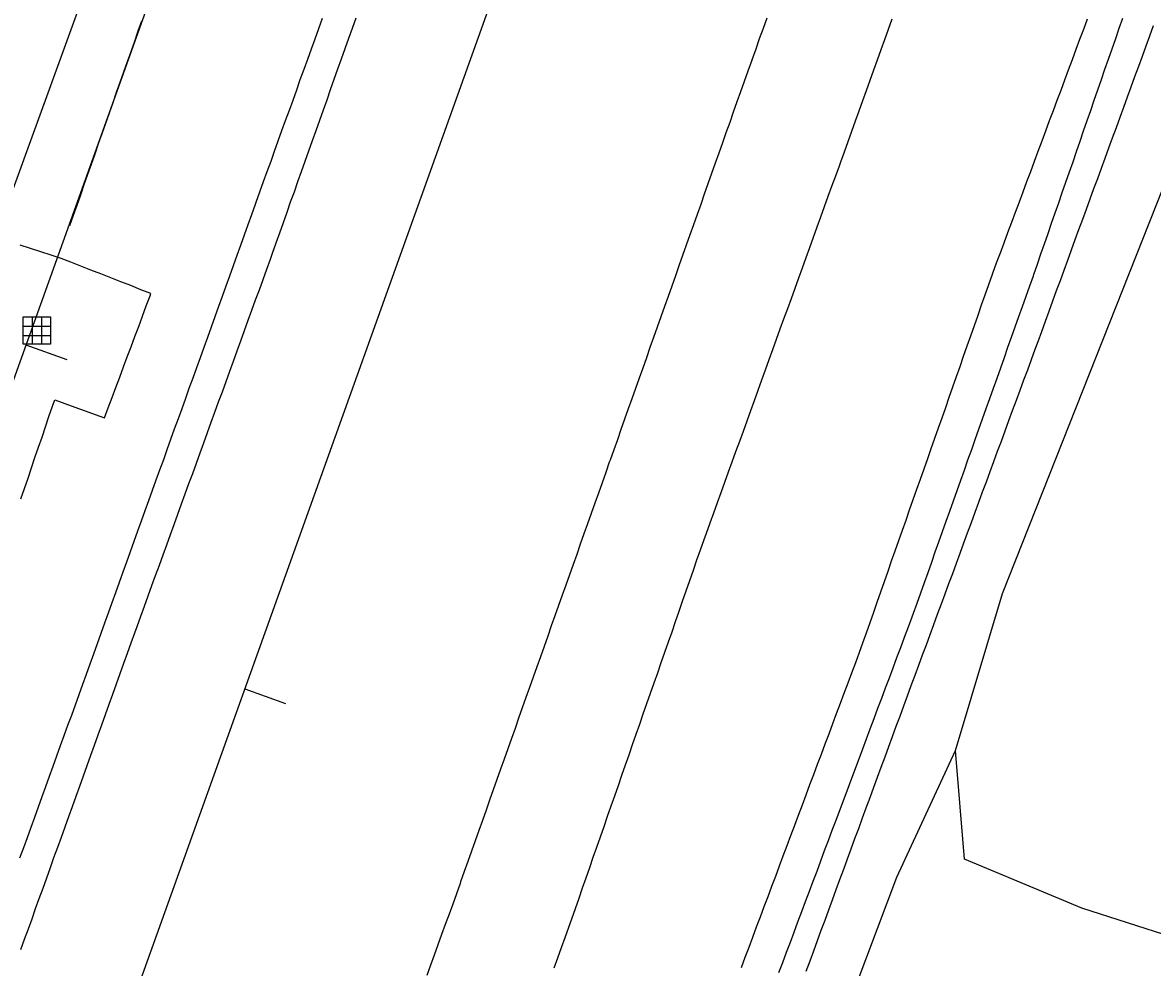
# Model space of a CAD drawing. Extents: x 1901471 to 1963503, y 756461 to 799997.
# Drawn here: x 1941065.3 to 1941169.3, y 780855.7 to 780942.7 of the extents above; entities that cross this region are included whole.
import ezdxf

# ---------------------------------------------------------------- set-up
doc = ezdxf.new("R2010")
doc.units = 0
for name, color, linetype in [('RD_EX_DR_ErosCtrl', 7, 'Continuous'), ('RD_EX_DR_Inlet', 7, 'Continuous'), ('RD_EX_Fence_Other', 7, 'Continuous'), ('RD_EX_H2O', 7, 'Continuous'), ('RD_EX_Road', 7, 'Continuous'), ('RD_EX_VEG', 7, 'Continuous'), ('RD_HC_Cl', 7, 'Continuous'), ('RD_HC_Data_Tic', 7, 'Continuous')]:
    doc.layers.add(name, color=color, linetype=linetype)

# ---------------------------------------------------------------- blocks, each defined once
blk = doc.blocks.new('DI')
at = {"layer": 'RD_EX_DR_Inlet'}
for p, q in [((-0.84, 2.56), (-0.84, -2.44)), ((0.86, 2.56), (0.86, -2.44)), ((-2.54, 0.86), (2.46, 0.86)), ((-2.54, -0.84), (2.46, -0.84))]:
    blk.add_line(p, q, dxfattribs=at)
blk.add_lwpolyline([(-2.54, -2.44), (-2.54, 2.56), (2.46, 2.56), (2.46, -2.44)], close=True, dxfattribs=at)

msp = doc.modelspace()

# ---------------------------------------------------------------- linework, layer by layer
at = {"layer": 'RD_EX_DR_ErosCtrl'}
for points in [[(1941131.46, 780855.66), (1941131.81, 780856.6), (1941132.16, 780857.53), (1941132.51, 780858.47), (1941132.86, 780859.4), (1941133.21, 780860.34), (1941133.56, 780861.28), (1941133.91, 780862.21), (1941134.26, 780863.15), (1941134.62, 780864.09), (1941134.97, 780865.02), (1941135.32, 780865.96), (1941135.67, 780866.9), (1941136.02, 780867.83), (1941136.37, 780868.77), (1941136.72, 780869.7), (1941137.07, 780870.64), (1941137.42, 780871.58), (1941137.77, 780872.51), (1941138.13, 780873.45), (1941138.48, 780874.39), (1941138.83, 780875.32), (1941139.18, 780876.26), (1941139.53, 780877.2), (1941139.88, 780878.13), (1941140.23, 780879.07), (1941140.58, 780880), (1941140.93, 780880.94), (1941141.28, 780881.88), (1941141.63, 780882.81), (1941141.99, 780883.75), (1941142.31, 780884.61), (1941142.64, 780885.56), (1941142.97, 780886.5), (1941143.3, 780887.44), (1941143.64, 780888.39), (1941143.97, 780889.33), (1941144.3, 780890.27), (1941144.63, 780891.22), (1941144.96, 780892.16), (1941145.29, 780893.11), (1941145.62, 780894.05), (1941145.96, 780894.99), (1941146.29, 780895.94), (1941146.62, 780896.88), (1941146.95, 780897.82), (1941147.28, 780898.77), (1941147.61, 780899.71), (1941147.94, 780900.65), (1941148.28, 780901.6), (1941148.61, 780902.54), (1941148.94, 780903.48), (1941149.27, 780904.43), (1941149.6, 780905.37), (1941149.93, 780906.31), (1941150.27, 780907.26), (1941150.6, 780908.2), (1941150.93, 780909.14), (1941151.26, 780910.09), (1941151.59, 780911.03), (1941151.92, 780911.97), (1941152.25, 780912.92), (1941152.59, 780913.86), (1941152.92, 780914.8), (1941153.25, 780915.75), (1941153.58, 780916.69), (1941153.91, 780917.63), (1941154.24, 780918.58), (1941154.57, 780919.52), (1941154.61, 780919.62), (1941154.96, 780920.56), (1941155.31, 780921.5), (1941155.66, 780922.43), (1941156, 780923.37), (1941156.35, 780924.31), (1941156.7, 780925.24), (1941157.05, 780926.18), (1941157.4, 780927.12), (1941157.75, 780928.06), (1941158.1, 780928.99), (1941158.45, 780929.93), (1941158.79, 780930.87), (1941159.14, 780931.8), (1941159.49, 780932.74), (1941159.84, 780933.68), (1941160.19, 780934.61), (1941160.54, 780935.55), (1941160.89, 780936.49), (1941161.24, 780937.43), (1941161.58, 780938.36), (1941161.93, 780939.3), (1941162.28, 780940.24), (1941162.63, 780941.17), (1941162.98, 780942.11), (1941163.33, 780943.05)], [(1941169.38, 780942.4), (1941169.04, 780941.46), (1941168.69, 780940.52), (1941168.35, 780939.58), (1941168.01, 780938.65), (1941167.66, 780937.71), (1941167.32, 780936.77), (1941166.98, 780935.83), (1941166.63, 780934.89), (1941166.29, 780933.95), (1941165.95, 780933.01), (1941165.6, 780932.07), (1941165.26, 780931.13), (1941164.92, 780930.19), (1941164.57, 780929.25), (1941164.23, 780928.31), (1941163.89, 780927.38), (1941163.54, 780926.44), (1941163.2, 780925.5), (1941162.86, 780924.56), (1941162.51, 780923.62), (1941162.17, 780922.68), (1941161.83, 780921.74), (1941161.48, 780920.8), (1941161.14, 780919.86), (1941160.8, 780918.92), (1941160.45, 780917.98), (1941160.11, 780917.04), (1941159.77, 780916.1), (1941159.42, 780915.17), (1941159.08, 780914.23), (1941158.74, 780913.29), (1941158.48, 780912.58), (1941158.13, 780911.64), (1941157.79, 780910.7), (1941157.44, 780909.76), (1941157.09, 780908.82), (1941156.75, 780907.88), (1941156.4, 780906.95), (1941156.06, 780906.01), (1941155.71, 780905.07), (1941155.37, 780904.13), (1941155.02, 780903.19), (1941154.68, 780902.25), (1941154.33, 780901.31), (1941153.99, 780900.38), (1941153.64, 780899.44), (1941153.29, 780898.5), (1941152.95, 780897.56), (1941152.6, 780896.62), (1941152.26, 780895.68), (1941151.91, 780894.75), (1941151.57, 780893.81), (1941151.22, 780892.87), (1941150.88, 780891.93), (1941150.53, 780890.99), (1941150.18, 780890.05), (1941149.84, 780889.12), (1941149.49, 780888.18), (1941149.15, 780887.24), (1941148.8, 780886.3), (1941148.46, 780885.36), (1941148.11, 780884.42), (1941147.77, 780883.49), (1941147.42, 780882.55), (1941147.07, 780881.61), (1941146.73, 780880.67), (1941146.38, 780879.73), (1941146.04, 780878.79), (1941145.69, 780877.86), (1941145.35, 780876.92), (1941145, 780875.98), (1941144.66, 780875.04), (1941144.31, 780874.1), (1941143.96, 780873.16), (1941143.62, 780872.23), (1941143.27, 780871.29), (1941142.93, 780870.35), (1941142.58, 780869.41), (1941142.23, 780868.44), (1941141.88, 780867.5), (1941141.54, 780866.57), (1941141.19, 780865.63), (1941140.85, 780864.69), (1941140.5, 780863.75), (1941140.16, 780862.81), (1941139.81, 780861.87), (1941139.47, 780860.93), (1941139.13, 780859.99), (1941138.78, 780859.06), (1941138.44, 780858.12), (1941138.09, 780857.18), (1941137.75, 780856.24), (1941137.4, 780855.3)], [(1941065.13, 780898.84), (1941065.45, 780899.79), (1941065.78, 780900.74), (1941066.1, 780901.68), (1941066.42, 780902.63), (1941066.74, 780903.58), (1941067.07, 780904.52), (1941067.39, 780905.47), (1941067.71, 780906.41), (1941068.04, 780907.36), (1941068.24, 780907.95), (1941069.17, 780907.62), (1941070.1, 780907.28), (1941071.03, 780906.94), (1941071.97, 780906.6), (1941072.82, 780906.29), (1941073.17, 780907.23), (1941073.52, 780908.17), (1941073.87, 780909.1), (1941074.22, 780910.04), (1941074.57, 780910.98), (1941074.92, 780911.91), (1941075.27, 780912.85), (1941075.62, 780913.79), (1941075.97, 780914.72), (1941076.32, 780915.66), (1941076.67, 780916.6), (1941077.02, 780917.53), (1941077.1, 780917.74), (1941076.18, 780918.1), (1941075.25, 780918.47), (1941074.33, 780918.83), (1941073.41, 780919.19), (1941072.49, 780919.55), (1941071.56, 780919.91), (1941070.64, 780920.27), (1941069.72, 780920.64), (1941068.84, 780920.98), (1941068.84, 780920.98), (1941067.9, 780921.28), (1941066.96, 780921.59), (1941066.01, 780921.89), (1941065.07, 780922.2)]]:
    msp.add_lwpolyline(points, dxfattribs=at)
at = {"layer": 'RD_EX_Fence_Other'}
msp.add_lwpolyline([(1941119.95, 781082.21), (1941101.45, 781029.76), (1941079.78, 780969.79), (1941064.01, 780926.33), (1941050.62, 780889.8), (1941031.96, 780837.1), (1941011.64, 780779.47), (1940993.9, 780729.41), (1940976.11, 780680.54), (1940959.84, 780635.74)], dxfattribs=at)
at = {"layer": 'RD_EX_H2O'}
for points in [[(1941069.63, 780924.01), (1941069.96, 780924.96), (1941070.3, 780925.9), (1941070.63, 780926.84), (1941070.96, 780927.79), (1941071.29, 780928.73), (1941071.62, 780929.67), (1941071.95, 780930.62), (1941072.28, 780931.56), (1941072.61, 780932.5), (1941072.95, 780933.45), (1941073.28, 780934.39), (1941073.61, 780935.33), (1941073.94, 780936.28), (1941074.27, 780937.22), (1941074.6, 780938.16), (1941074.93, 780939.11), (1941075.27, 780940.05), (1941075.6, 780940.99), (1941075.93, 780941.94), (1941076.26, 780942.88)], [(1941134.92, 780855.19), (1941135.27, 780856.12), (1941135.62, 780857.06), (1941135.97, 780858), (1941136.32, 780858.93), (1941136.67, 780859.87), (1941137.02, 780860.81), (1941137.37, 780861.74), (1941137.72, 780862.68), (1941138.07, 780863.62), (1941138.42, 780864.55), (1941138.77, 780865.49), (1941139.12, 780866.43), (1941139.47, 780867.36), (1941139.82, 780868.3), (1941140.17, 780869.23), (1941142.63, 780875.79), (1941142.98, 780876.73), (1941143.33, 780877.66), (1941143.68, 780878.6), (1941144.03, 780879.54), (1941144.38, 780880.47), (1941144.73, 780881.41), (1941145.08, 780882.35), (1941145.43, 780883.28), (1941145.78, 780884.22), (1941146.13, 780885.15), (1941146.48, 780886.09), (1941146.83, 780887.03), (1941147.18, 780887.96), (1941147.3, 780888.29), (1941147.64, 780889.23), (1941147.97, 780890.17), (1941148.31, 780891.12), (1941148.64, 780892.06), (1941148.98, 780893), (1941149.31, 780893.94), (1941149.65, 780894.88), (1941149.98, 780895.83), (1941150.32, 780896.77), (1941150.65, 780897.71), (1941150.98, 780898.65), (1941151.32, 780899.6), (1941151.65, 780900.54), (1941151.99, 780901.48), (1941152.32, 780902.42), (1941152.66, 780903.37), (1941152.99, 780904.31), (1941153.33, 780905.25), (1941153.66, 780906.19), (1941154, 780907.14), (1941154.33, 780908.08), (1941154.66, 780909.02), (1941155, 780909.96), (1941155.33, 780910.91), (1941155.67, 780911.85), (1941156, 780912.79), (1941156.34, 780913.73), (1941156.67, 780914.67), (1941157.01, 780915.62), (1941157.34, 780916.56), (1941157.68, 780917.5), (1941158.01, 780918.44), (1941158.34, 780919.39), (1941158.38, 780919.5), (1941158.71, 780920.44), (1941159.04, 780921.39), (1941159.37, 780922.33), (1941159.69, 780923.28), (1941160.02, 780924.22), (1941160.35, 780925.17), (1941160.68, 780926.11), (1941161, 780927.06), (1941161.33, 780928), (1941161.66, 780928.95), (1941161.99, 780929.89), (1941162.31, 780930.84), (1941162.64, 780931.78), (1941162.97, 780932.73), (1941163.3, 780933.67), (1941163.62, 780934.62), (1941163.95, 780935.56), (1941164.28, 780936.51), (1941164.61, 780937.45), (1941164.93, 780938.4), (1941165.26, 780939.34), (1941165.59, 780940.29), (1941165.92, 780941.23), (1941166.24, 780942.18), (1941166.57, 780943.12)]]:
    msp.add_lwpolyline(points, dxfattribs=at)
at = {"layer": 'RD_EX_Road'}
for points in [[(1941092.85, 780943.07), (1941092.52, 780942.13), (1941092.18, 780941.19), (1941091.84, 780940.25), (1941091.5, 780939.31), (1941091.16, 780938.37), (1941090.82, 780937.43), (1941090.49, 780936.49), (1941090.15, 780935.54), (1941089.81, 780934.6), (1941089.47, 780933.66), (1941089.13, 780932.72), (1941088.79, 780931.78), (1941088.45, 780930.84), (1941088.12, 780929.9), (1941087.78, 780928.96), (1941087.44, 780928.02), (1941087.1, 780927.08), (1941086.76, 780926.14), (1941086.69, 780925.95), (1941086.36, 780925.01), (1941086.02, 780924.07), (1941085.68, 780923.12), (1941085.34, 780922.18), (1941085, 780921.24), (1941084.66, 780920.3), (1941084.33, 780919.36), (1941083.99, 780918.42), (1941083.65, 780917.48), (1941083.31, 780916.54), (1941082.97, 780915.6), (1941082.63, 780914.66), (1941082.3, 780913.71), (1941081.96, 780912.77), (1941081.62, 780911.83), (1941081.28, 780910.89), (1941080.94, 780909.95), (1941080.6, 780909.01), (1941080.27, 780908.07), (1941079.93, 780907.13), (1941079.59, 780906.19), (1941079.25, 780905.25), (1941078.91, 780904.3), (1941078.57, 780903.36), (1941078.24, 780902.42), (1941077.9, 780901.48), (1941077.56, 780900.54), (1941077.22, 780899.6), (1941076.88, 780898.66), (1941076.54, 780897.72), (1941076.21, 780896.78), (1941075.87, 780895.84), (1941075.53, 780894.89), (1941075.19, 780893.95), (1941074.85, 780893.01), (1941074.51, 780892.07), (1941074.17, 780891.13), (1941073.84, 780890.19), (1941073.5, 780889.25), (1941073.16, 780888.31), (1941072.82, 780887.37), (1941072.48, 780886.43), (1941072.14, 780885.48), (1941071.81, 780884.54), (1941071.47, 780883.6), (1941071.13, 780882.66), (1941070.79, 780881.72), (1941070.45, 780880.78), (1941070.11, 780879.84), (1941069.77, 780878.89), (1941069.43, 780877.95), (1941069.09, 780877.01), (1941068.75, 780876.07), (1941068.41, 780875.13), (1941068.07, 780874.19), (1941067.73, 780873.25), (1941067.39, 780872.31), (1941067.05, 780871.37), (1941066.71, 780870.43), (1941066.37, 780869.49), (1941066.03, 780868.55), (1941065.69, 780867.61), (1941065.35, 780866.67), (1941065.01, 780865.73)], [(1941095.96, 780943.11), (1941095.62, 780942.17), (1941095.29, 780941.23), (1941094.95, 780940.28), (1941094.62, 780939.34), (1941094.28, 780938.4), (1941093.95, 780937.46), (1941093.61, 780936.51), (1941093.28, 780935.57), (1941092.95, 780934.63), (1941092.61, 780933.69), (1941092.28, 780932.74), (1941091.94, 780931.8), (1941091.61, 780930.86), (1941091.27, 780929.92), (1941090.94, 780928.97), (1941090.6, 780928.03), (1941090.27, 780927.09), (1941089.93, 780926.15), (1941089.6, 780925.21), (1941089.26, 780924.26), (1941088.93, 780923.32), (1941088.6, 780922.38), (1941088.26, 780921.44), (1941088.07, 780920.89), (1941087.73, 780919.95), (1941087.39, 780919.01), (1941087.05, 780918.07), (1941086.7, 780917.13), (1941086.36, 780916.19), (1941086.02, 780915.25), (1941085.68, 780914.31), (1941085.34, 780913.37), (1941085, 780912.43), (1941084.66, 780911.49), (1941084.32, 780910.55), (1941083.98, 780909.61), (1941083.64, 780908.67), (1941083.29, 780907.73), (1941082.95, 780906.79), (1941082.61, 780905.85), (1941082.27, 780904.91), (1941081.93, 780903.97), (1941081.59, 780903.03), (1941081.25, 780902.09), (1941080.91, 780901.15), (1941080.57, 780900.21), (1941080.23, 780899.27), (1941079.88, 780898.33), (1941079.54, 780897.39), (1941079.2, 780896.45), (1941078.86, 780895.51), (1941078.52, 780894.57), (1941078.18, 780893.63), (1941077.84, 780892.69), (1941077.5, 780891.75), (1941077.16, 780890.81), (1941076.82, 780889.87), (1941076.47, 780888.93), (1941076.13, 780887.99), (1941075.79, 780887.05), (1941075.58, 780886.47), (1941075.24, 780885.53), (1941074.91, 780884.59), (1941074.57, 780883.65), (1941074.23, 780882.71), (1941073.89, 780881.76), (1941073.55, 780880.82), (1941073.22, 780879.88), (1941072.88, 780878.94), (1941072.54, 780878), (1941072.2, 780877.06), (1941071.86, 780876.12), (1941071.53, 780875.18), (1941071.19, 780874.24), (1941070.85, 780873.3), (1941070.51, 780872.35), (1941070.17, 780871.41), (1941069.83, 780870.47), (1941069.5, 780869.53), (1941069.16, 780868.59), (1941068.82, 780867.65), (1941068.48, 780866.71), (1941068.14, 780865.77), (1941067.81, 780864.83), (1941067.47, 780863.88), (1941067.13, 780862.94), (1941066.79, 780862), (1941066.45, 780861.06), (1941066.12, 780860.12), (1941065.78, 780859.18), (1941065.44, 780858.24), (1941065.1, 780857.3)], [(1941133.79, 780943.1), (1941133.45, 780942.15), (1941133.11, 780941.21), (1941132.78, 780940.27), (1941132.44, 780939.33), (1941132.38, 780939.16), (1941132.05, 780938.22), (1941131.71, 780937.28), (1941131.38, 780936.33), (1941131.05, 780935.39), (1941130.71, 780934.45), (1941130.38, 780933.51), (1941130.04, 780932.56), (1941129.71, 780931.62), (1941129.38, 780930.68), (1941129.04, 780929.74), (1941128.71, 780928.79), (1941128.38, 780927.85), (1941128.04, 780926.91), (1941127.71, 780925.96), (1941127.38, 780925.02), (1941127.04, 780924.08), (1941126.71, 780923.14), (1941126.38, 780922.19), (1941126.04, 780921.25), (1941125.71, 780920.31), (1941125.38, 780919.37), (1941125.04, 780918.42), (1941124.71, 780917.48), (1941124.37, 780916.54), (1941124.04, 780915.59), (1941123.71, 780914.65), (1941123.37, 780913.71), (1941123.04, 780912.77), (1941122.71, 780911.82), (1941122.37, 780910.88), (1941122.04, 780909.94), (1941121.71, 780909), (1941121.37, 780908.05), (1941121.04, 780907.11), (1941120.71, 780906.17), (1941120.37, 780905.22), (1941120.04, 780904.28), (1941119.7, 780903.34), (1941119.37, 780902.4), (1941119.3, 780902.2), (1941118.97, 780901.26), (1941118.63, 780900.31), (1941118.3, 780899.37), (1941117.97, 780898.43), (1941117.63, 780897.49), (1941117.3, 780896.54), (1941116.96, 780895.6), (1941116.63, 780894.66), (1941116.3, 780893.72), (1941115.96, 780892.77), (1941115.63, 780891.83), (1941115.29, 780890.89), (1941114.96, 780889.95), (1941114.63, 780889), (1941114.29, 780888.06), (1941113.96, 780887.12), (1941113.63, 780886.17), (1941113.29, 780885.23), (1941112.96, 780884.29), (1941112.62, 780883.35), (1941112.29, 780882.4), (1941111.96, 780881.46), (1941111.62, 780880.52), (1941111.29, 780879.58), (1941110.95, 780878.63), (1941110.62, 780877.69), (1941110.29, 780876.75), (1941109.95, 780875.81), (1941109.62, 780874.86), (1941109.28, 780873.92), (1941108.95, 780872.98), (1941108.62, 780872.04), (1941108.28, 780871.09), (1941107.95, 780870.15), (1941107.62, 780869.21), (1941107.28, 780868.27), (1941106.95, 780867.32), (1941106.61, 780866.38), (1941106.28, 780865.44), (1941105.95, 780864.49), (1941105.61, 780863.55), (1941105.56, 780863.39), (1941105.22, 780862.45), (1941104.88, 780861.51), (1941104.54, 780860.57), (1941104.2, 780859.63), (1941103.86, 780858.69), (1941103.52, 780857.75), (1941103.18, 780856.81), (1941102.84, 780855.87), (1941102.5, 780854.93)], [(1941145.32, 780943.02), (1941144.98, 780942.08), (1941144.64, 780941.13), (1941144.3, 780940.19), (1941143.96, 780939.25), (1941143.62, 780938.31), (1941143.29, 780937.37), (1941142.95, 780936.43), (1941142.61, 780935.49), (1941142.27, 780934.55), (1941141.93, 780933.61), (1941141.59, 780932.67), (1941141.25, 780931.73), (1941140.92, 780930.78), (1941140.58, 780929.84), (1941140.45, 780929.49), (1941140.11, 780928.55), (1941139.77, 780927.61), (1941139.43, 780926.67), (1941139.09, 780925.73), (1941138.75, 780924.79), (1941138.41, 780923.85), (1941138.07, 780922.91), (1941137.73, 780921.97), (1941137.39, 780921.03), (1941137.05, 780920.09), (1941136.71, 780919.15), (1941136.37, 780918.21), (1941136.03, 780917.27), (1941135.69, 780916.33), (1941135.35, 780915.39), (1941135.01, 780914.45), (1941134.67, 780913.51), (1941134.33, 780912.57), (1941133.99, 780911.63), (1941133.65, 780910.69), (1941133.31, 780909.75), (1941132.97, 780908.81), (1941132.63, 780907.87), (1941132.29, 780906.93), (1941131.95, 780905.98), (1941131.61, 780905.04), (1941131.27, 780904.1), (1941130.93, 780903.16), (1941130.59, 780902.22), (1941130.25, 780901.28), (1941129.91, 780900.34), (1941129.57, 780899.4), (1941129.23, 780898.46), (1941128.89, 780897.52), (1941128.55, 780896.58), (1941128.21, 780895.64), (1941128, 780895.06), (1941127.67, 780894.11), (1941127.34, 780893.17), (1941127.01, 780892.23), (1941126.68, 780891.28), (1941126.35, 780890.34), (1941126.02, 780889.39), (1941125.69, 780888.45), (1941125.37, 780887.51), (1941125.04, 780886.56), (1941124.71, 780885.62), (1941124.38, 780884.67), (1941124.05, 780883.73), (1941123.72, 780882.78), (1941123.39, 780881.84), (1941123.06, 780880.9), (1941122.73, 780879.95), (1941122.4, 780879.01), (1941122.07, 780878.06), (1941121.74, 780877.12), (1941121.41, 780876.17), (1941121.09, 780875.23), (1941120.76, 780874.29), (1941120.43, 780873.34), (1941120.1, 780872.4), (1941119.77, 780871.45), (1941119.44, 780870.51), (1941119.11, 780869.56), (1941118.78, 780868.62), (1941118.45, 780867.68), (1941118.12, 780866.73), (1941117.79, 780865.79), (1941117.46, 780864.84), (1941117.13, 780863.9), (1941116.81, 780862.96), (1941116.48, 780862.01), (1941116.15, 780861.07), (1941115.82, 780860.12), (1941115.55, 780859.35), (1941115.21, 780858.41), (1941114.86, 780857.47), (1941114.52, 780856.53), (1941114.18, 780855.6)]]:
    msp.add_lwpolyline(points, dxfattribs=at)
at = {"layer": 'RD_EX_VEG'}
for points in [[(1941171.2, 780858.43), (1941162.8, 780861.13), (1941151.99, 780865.65), (1941151.16, 780875.64), (1941155.51, 780890.1), (1941171.51, 780930.57)], [(1941075.86, 780684.22), (1941122.16, 780801.27), (1941145.76, 780863.98), (1941151.16, 780875.64)]]:
    msp.add_lwpolyline(points, dxfattribs=at)
at = {"layer": 'RD_HC_Cl'}
for p, q in [((1941906.2, 783259.59), (1940073.41, 778143.37)), ((1941934.1, 783249.34), (1940101.04, 778132.85))]:
    msp.add_line(p, q, dxfattribs=at)
at = {"layer": 'RD_HC_Data_Tic'}
for p, q in [((1941065.58, 780913.01), (1941069.35, 780911.66)), ((1941085.73, 780881.34), (1941089.49, 780879.99))]:
    msp.add_line(p, q, dxfattribs=at)

# ---------------------------------------------------------------- block references
at = {"layer": 'RD_EX_DR_Inlet', "xscale": 0.5039370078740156, "yscale": 0.5039370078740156}
msp.add_blockref('DI', (1941066.6, 780914.3), dxfattribs=at)

doc.saveas('drawing.dxf')
